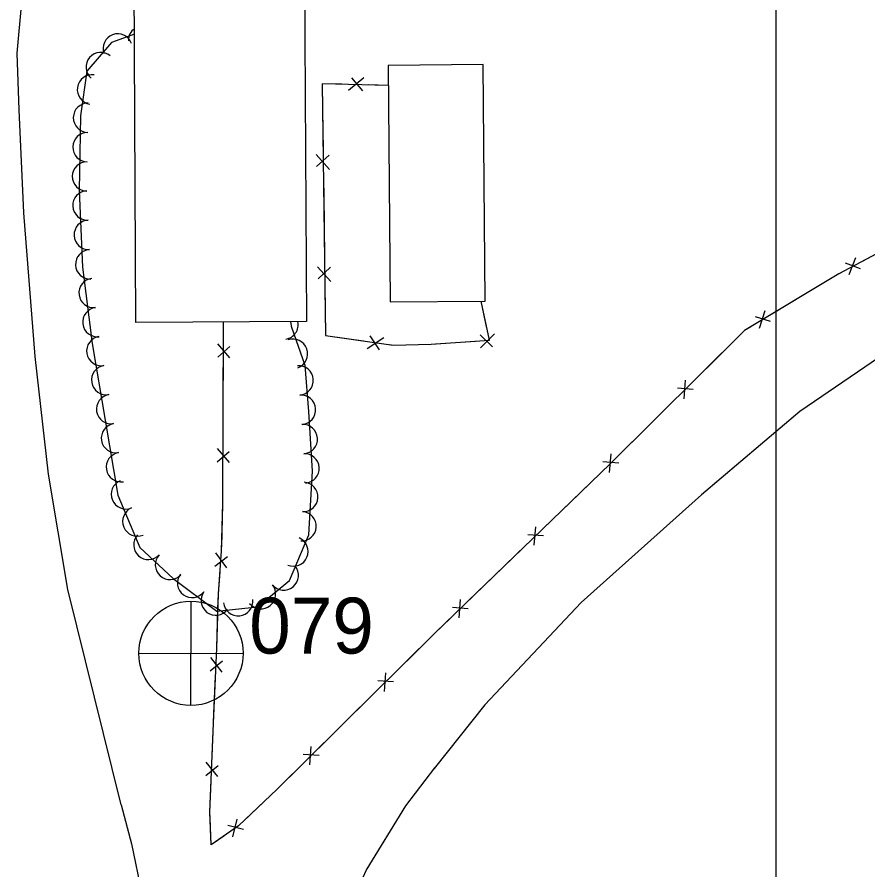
# Model space of a CAD drawing. Extents: x 353423 to 364002, y 127000 to 201942.
# Drawn here: x 360796.1 to 361024.6, y 152741 to 152970 of the extents above; entities that cross this region are included whole.
import ezdxf

# ---------------------------------------------------------------- set-up
doc = ezdxf.new("R2010")
doc.units = 0
for name, color, linetype in [('E_DTM_SlopeBottom', 7, 'Continuous'), ('E_FEN_Generic', 7, 'Continuous'), ('E_LAND_TreeLine', 7, 'Continuous'), ('E_MISCPROP', 7, 'Continuous'), ('E_RDWY_Gravel', 7, 'Continuous'), ('E_WTR_FlowLine', 7, 'Continuous')]:
    doc.layers.add(name, color=color, linetype=linetype)

msp = doc.modelspace()

# ---------------------------------------------------------------- linework, layer by layer
at = {"layer": 'E_DTM_SlopeBottom'}
for p, q in [((360889.2, 152953.73), (360885.1, 152950.33)), ((360888.93, 152950.23), (360886, 152953.74)), ((360876.42, 152933.11), (360879.98, 152929.13)), ((360879.93, 152932.97), (360876.54, 152929.9)), ((361021.26, 152905.43), (361019.48, 152900.79)), ((360876.82, 152902.99), (360880.37, 152899.02)), ((360880.32, 152902.86), (360876.93, 152899.79)), ((361022.64, 152902.47), (361018.65, 152903.97)), ((360996.93, 152891.16), (360995.4, 152886.43)), ((360998.47, 152888.27), (360994.4, 152889.56)), ((360890.83, 152884.49), (360893.35, 152880.67)), ((360920.51, 152884.73), (360923.76, 152881.52)), ((360920.57, 152881.23), (360924.33, 152885)), ((360853.27, 152878.54), (360850.02, 152882.31)), ((360890.17, 152881.04), (360894.63, 152883.96)), ((360850.01, 152878.73), (360853.22, 152881.54)), ((360975.53, 152872.51), (360975.17, 152867.55)), ((360977.71, 152870.07), (360973.45, 152870.36)), ((360849.88, 152850.61), (360853.1, 152853.42)), ((360853.15, 152850.42), (360849.9, 152854.19)), ((360955.57, 152852.73), (360955.15, 152847.77)), ((360957.72, 152850.29), (360953.46, 152850.58)), ((360935.35, 152833.18), (360934.93, 152828.23)), ((360937.5, 152830.71), (360933.25, 152831.05)), ((360849.21, 152822.61), (360852.61, 152825.18)), ((360852.46, 152822.19), (360849.48, 152826.18)), ((360915.14, 152813.64), (360914.71, 152808.68)), ((360917.28, 152811.17), (360913.03, 152811.51)), ((360847.96, 152794.48), (360851.28, 152797.15)), ((360851.22, 152794.16), (360848.12, 152798.05)), ((360895.04, 152793.94), (360894.67, 152788.98)), ((360897.21, 152791.5), (360892.96, 152791.79)), ((360877.22, 152771.73), (360872.96, 152772.02)), ((360875.04, 152774.17), (360874.67, 152769.21)), ((360850.04, 152766.07), (360846.92, 152769.95)), ((360846.78, 152766.37), (360850.08, 152769.07)), ((360855.15, 152754.7), (360853.94, 152749.88)), ((360856.88, 152751.92), (360852.73, 152752.93))]:
    msp.add_line(p, q, dxfattribs=at)
for points in [[(361027.37, 153141.53), (361130.49, 153143.55), (361241.09, 153142.83), (361244.12, 153065.08), (361245.52, 152927.11), (361129.9, 152924.99), (361058.48, 152923.65), (361038.59, 152912.68), (361016.85, 152901.1), (360991.51, 152885.85), (360955.48, 152850.19), (360908.37, 152804.66), (360865.98, 152762.74), (360855.58, 152752.86), (360848.2, 152747.72), (360847.91, 152756.56), (360848.85, 152780.48), (360849.74, 152800.56), (360850.17, 152815.16), (360851.04, 152826.7), (360851.35, 152839.52), (360851.56, 152888.14)], [(360883.29, 152952), (360878.06, 152952.14), (360878.15, 152945.14)], [(360895.8, 152951.68), (360878.06, 152952.14), (360878.94, 152884.51), (360897.14, 152881.97), (360907.32, 152882.18), (360923, 152883.28), (360920.71, 152893.79)], [(360895.8, 152951.68), (360890.41, 152951.82)], [(360878.15, 152945.14), (360878.29, 152934.38)], [(360878.38, 152927.27), (360878.54, 152915.03)], [(360878.54, 152915.03), (360878.68, 152904.27)], [(361031.98, 152909.16), (361023.12, 152904.44)], [(361017.25, 152901.31), (361016.85, 152901.1), (361007.45, 152895.44)], [(360878.77, 152897.16), (360878.93, 152884.92)], [(360922.3, 152886.5), (360920.71, 152893.79)], [(361007.45, 152895.44), (360998.84, 152890.26)], [(360851.54, 152884.02), (360851.56, 152888.14)], [(360993.14, 152886.84), (360991.51, 152885.85), (360984.74, 152879.16)], [(360878.93, 152884.92), (360878.94, 152884.51), (360889.18, 152883.08)], [(360896.23, 152882.1), (360897.14, 152881.97), (360907.32, 152882.18), (360908.45, 152882.26)], [(360908.45, 152882.26), (360919.19, 152883.01)], [(360851.47, 152867.33), (360851.51, 152877.38)], [(360984.74, 152879.16), (360977.6, 152872.09)], [(360851.42, 152855.9), (360851.47, 152867.33)], [(360972.88, 152867.41), (360964.76, 152859.38)], [(360964.76, 152859.38), (360957.61, 152852.31)], [(360851.34, 152839.21), (360851.35, 152839.52), (360851.39, 152849.26)], [(360952.86, 152847.66), (360944.64, 152839.72)], [(360851.06, 152827.79), (360851.34, 152839.21)], [(360944.64, 152839.72), (360937.42, 152832.74)], [(360932.64, 152828.12), (360924.42, 152820.18)], [(360850.05, 152811.13), (360850.17, 152815.16), (360850.62, 152821.16)], [(360924.42, 152820.18), (360917.2, 152813.19)], [(360849.71, 152799.7), (360849.74, 152800.56), (360850.05, 152811.13)], [(360912.42, 152808.57), (360908.37, 152804.66), (360904.25, 152800.58)], [(360904.25, 152800.58), (360897.1, 152793.52)], [(360848.96, 152783.03), (360849.41, 152793.07)], [(360892.38, 152788.85), (360884.25, 152780.81)], [(360848.5, 152771.61), (360848.85, 152780.48), (360848.96, 152783.03)], [(360884.25, 152780.81), (360877.11, 152773.74)], [(360872.38, 152769.07), (360865.98, 152762.74), (360864.22, 152761.07)], [(360847.96, 152754.93), (360847.91, 152756.56), (360848.23, 152764.97)], [(360864.22, 152761.07), (360856.94, 152754.15)], [(360851.66, 152750.13), (360848.2, 152747.72), (360847.96, 152754.93)]]:
    msp.add_lwpolyline(points, dxfattribs=at)
at = {"layer": 'E_FEN_Generic'}
msp.add_lwpolyline([(360827.6, 152965.46), (360821.48, 152963.19), (360814.85, 152955.49), (360813.09, 152943.5), (360812.74, 152923.47), (360813.71, 152902.87), (360816.29, 152882.41), (360819.76, 152861.81), (360823.17, 152841.67), (360829.1, 152827.58), (360838.06, 152819.29), (360849.79, 152810.52), (360860.69, 152811.67), (360869.3, 152818.73), (360874.44, 152831.01), (360875.45, 152848.08), (360874.45, 152864.17), (360873.49, 152876.48), (360869.88, 152886.7), (360869.64, 152888.24)], dxfattribs=at)
for centre, start, end in [((360829.98, 152963.82), 127.1679, 181.7041), ((360823.14, 152961.6), 20.3688, 200.3535), ((360818.55, 152956.61), 49.2645, 229.2492), ((360816.22, 152950.59), 81.6595, 261.6442), ((360815.15, 152943.03), 89.0269, 269.0115), ((360815.01, 152935.12), 89.0269, 269.0115), ((360814.88, 152927.22), 89.0269, 269.0115), ((360815, 152919.45), 92.6767, 272.6614), ((360815.37, 152911.55), 92.6767, 272.6614), ((360815.74, 152903.65), 92.6767, 272.6614), ((360816.66, 152895.96), 97.214, 277.1987), ((360817.66, 152888.12), 97.214, 277.1987), ((360867.66, 152887.47), 279.2275, 11.3519), ((360818.73, 152880.37), 99.5561, 279.5408), ((360870.19, 152879.61), 289.4324, 109.4171), ((360820.05, 152872.57), 99.5561, 279.5408), ((360871.73, 152872.47), 274.4828, 94.4675), ((360821.36, 152864.77), 99.5561, 279.5408), ((360872.34, 152864.59), 274.4828, 94.4675), ((360822.67, 152856.98), 99.6162, 279.6009), ((360872.84, 152856.73), 273.5407, 93.5254), ((360823.99, 152849.18), 99.6162, 279.6009), ((360873.32, 152848.84), 273.5407, 93.5254), ((360825.32, 152841.89), 112.852, 292.8367), ((360872.97, 152841.19), 266.6327, 86.6174), ((360828.39, 152834.6), 112.852, 292.8367), ((360872.5, 152833.3), 266.6327, 86.6174), ((360831.36, 152828.31), 137.2356, 317.2203), ((360870.31, 152826.52), 247.2822, 67.2668), ((360837.17, 152822.94), 137.2356, 317.2203), ((360867.73, 152820.12), 219.3659, 39.3505), ((360843.12, 152818.09), 143.2278, 323.2125), ((360849.46, 152813.36), 143.2278, 323.2125), ((360861.61, 152815.11), 219.3659, 39.3505), ((360855.49, 152813.2), 186.0101, 5.9948)]:
    msp.add_arc(centre, 3.95, start, end, dxfattribs=at)
at = {"layer": 'E_LAND_TreeLine'}
for p, q in [((361000, 152500), (361000, 155000)), ((361000, 150500), (361000, 153000))]:
    msp.add_line(p, q, dxfattribs=at)
at = {"layer": 'E_MISCPROP'}
for points in [[(360824.01, 152758.47), (360809.71, 152816.33), (360804.52, 152847.29), (360800.91, 152878.92), (360797.95, 152917.44), (360796.69, 152945.17), (360796.09, 152960.36), (360797.36, 152974.09), (360799.42, 152983.88), (360802.97, 152993.05), (360808.05, 153001.92)], [(361555.01, 152916.25), (361468.44, 152916.54), (361391.5, 152914.61), (361329.81, 152914.32), (361265.25, 152913.62), (361212.73, 152912.93), (361164.66, 152912.44), (361135.5, 152911.88), (361119.23, 152910.92), (361106.8, 152909.6), (361097.48, 152907.81), (361087.91, 152905.59), (361078.97, 152903.23), (361070.83, 152900.59), (361062.24, 152897), (361053.3, 152892.89), (361044.23, 152888.05), (361037.03, 152884.38), (361031.43, 152881.23), (361006.31, 152864.12), (360979.92, 152841.76), (360947.59, 152812.88), (360921.69, 152785.4), (360908.15, 152768.23)], [(360841.21, 152234.65), (360845.71, 152353.79), (360847.84, 152428.42), (360851.39, 152494.01), (360854.54, 152545.39), (360859.17, 152598.02), (360865.43, 152634.36), (360869.71, 152670.89), (360879.02, 152716.8), (360889.88, 152740.83), (360900.54, 152758.26), (360908.34, 152768.47)], [(360824.01, 152758.47), (360826.85, 152748), (360829.56, 152734.64), (360831.43, 152722.89), (360834.18, 152705.94), (360836.05, 152691.79), (360837.12, 152678.06), (360837.99, 152662.46), (360838.28, 152645.69), (360838.03, 152631.97), (360837.7, 152618.26), (360837.35, 152599.22), (360836.9, 152583.49), (360836.93, 152576.04)]]:
    msp.add_lwpolyline(points, dxfattribs=at)
at = {"layer": 'E_RDWY_Gravel'}
for p, q in [((360842.75, 152813.22), (360842.68, 152785.36)), ((360842.75, 152813.22), (360842.68, 152785.36)), ((360828.84, 152799.19), (360856.75, 152799.18)), ((360828.84, 152799.19), (360856.75, 152799.18))]:
    msp.add_line(p, q, dxfattribs=at)
msp.add_circle((360842.8, 152799.2), 14, dxfattribs=at)
msp.add_circle((360842.8, 152799.2), 14, dxfattribs=at)
at = {"layer": 'E_WTR_FlowLine'}
for points in [[(360873.31, 152979.73), (360873.82, 152888.26), (360828.03, 152888.01), (360827.52, 152979.47)], [(360895.75, 152957.06), (360896.31, 152893.57), (360921.81, 152893.8), (360921.26, 152957.28)]]:
    msp.add_lwpolyline(points, close=True, dxfattribs=at)

# ---------------------------------------------------------------- texts
at = {"layer": 'E_RDWY_Gravel'}
msp.add_text('079', height=15, dxfattribs=at).set_placement((360858.45, 152799.13))
msp.add_text('079', height=15, dxfattribs=at).set_placement((360858.45, 152799.13))

doc.saveas('drawing.dxf')
